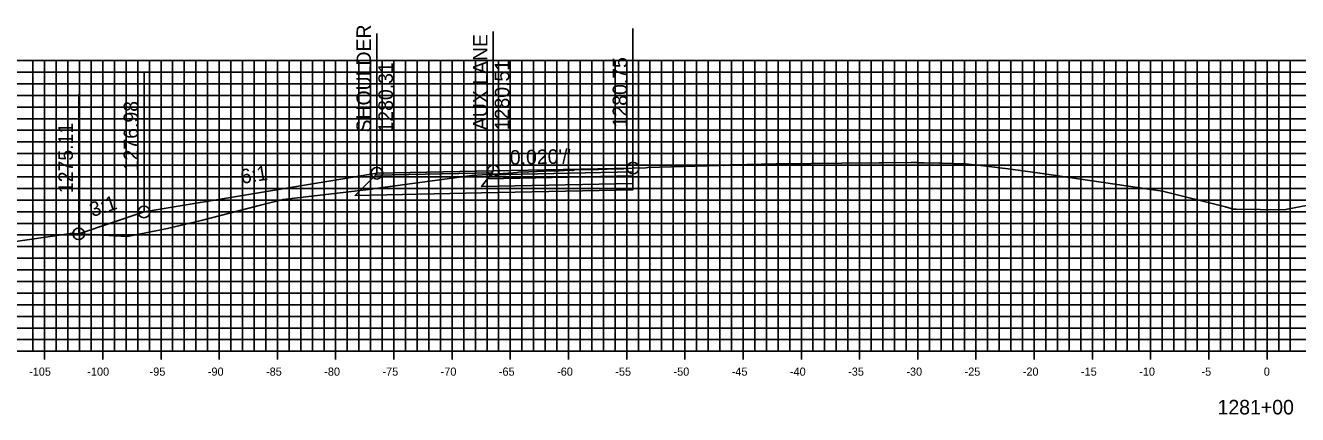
# Model space of a CAD drawing. Extents: x 674939 to 678919, y 750652 to 765176.
# Drawn here: x 678641.9 to 678751.2, y 763000.8 to 763034.3 of the extents above; entities that cross this region are included whole.
import ezdxf

# ---------------------------------------------------------------- set-up
doc = ezdxf.new("R2010")
doc.units = 0
for name, color, linetype in [('R_Alt Surface', 7, 'Continuous'), ('R_Axis', 7, 'Continuous'), ('R_Axis Annot', 7, 'Continuous'), ('R_Exist Surface', 7, 'Continuous'), ('R_Fin Surface', 7, 'Continuous'), ('R_Grid', 7, 'Continuous'), ('R_No Plot', 7, 'Continuous'), ('R_Proposed Const Limits', 7, 'Continuous'), ('R_Xsect Elev', 7, 'Continuous'), ('R_Xsect Slope', 7, 'Continuous')]:
    doc.layers.add(name, color=color, linetype=linetype)

msp = doc.modelspace()

# ---------------------------------------------------------------- linework, layer by layer
at = {"layer": 'R_Alt Surface'}
msp.add_lwpolyline([(678694.07, 763020.72), (678694.07, 763020.18), (678681.07, 763019.91), (678670.2, 763019.69), (678671.95, 763021.44)], dxfattribs=at)
for points in [[(678694.07, 763021.38), (678694.07, 763020.72), (678681.07, 763020.45), (678681.57, 763021.12)], [(678694.07, 763021.71), (678694.07, 763021.38), (678681.57, 763021.12), (678681.82, 763021.46)]]:
    msp.add_lwpolyline(points, close=True, dxfattribs=at)
at = {"layer": 'R_Axis'}
for p, q in [((678643.53, 763005.59), (678643.53, 763006.99)), ((678648.53, 763005.59), (678648.53, 763006.99)), ((678653.53, 763005.59), (678653.53, 763006.99)), ((678658.53, 763005.59), (678658.53, 763006.99)), ((678663.53, 763005.59), (678663.53, 763006.99)), ((678668.53, 763005.59), (678668.53, 763006.99)), ((678673.53, 763005.59), (678673.53, 763006.99)), ((678678.53, 763005.59), (678678.53, 763006.99)), ((678683.53, 763005.59), (678683.53, 763006.99)), ((678688.53, 763005.59), (678688.53, 763006.99)), ((678693.53, 763005.59), (678693.53, 763006.99)), ((678698.53, 763005.59), (678698.53, 763006.99)), ((678703.53, 763005.59), (678703.53, 763006.99)), ((678708.53, 763005.59), (678708.53, 763006.99)), ((678713.53, 763005.59), (678713.53, 763006.99)), ((678718.53, 763005.59), (678718.53, 763006.99)), ((678723.53, 763005.59), (678723.53, 763006.99)), ((678728.53, 763005.59), (678728.53, 763006.99)), ((678733.53, 763005.59), (678733.53, 763006.99)), ((678738.53, 763005.59), (678738.53, 763006.99)), ((678743.53, 763005.59), (678743.53, 763006.99)), ((678748.53, 763005.59), (678748.53, 763006.99)), ((678598.53, 763006.29), (678898.53, 763006.29))]:
    msp.add_line(p, q, dxfattribs=at)
at = {"layer": 'R_Exist Surface'}
msp.add_lwpolyline([(678640.67, 763015.67), (678645.39, 763016.36), (678645.89, 763016.44), (678646.39, 763016.4), (678650.66, 763016.17), (678654.08, 763016.85), (678656.98, 763017.53), (678662.08, 763018.85), (678664.01, 763019.35), (678671.6, 763020.23), (678671.65, 763020.24), (678671.72, 763020.25), (678680.22, 763021.4), (678683.78, 763021.64), (678684.12, 763021.67), (678684.23, 763021.68), (678684.8, 763021.73), (678684.99, 763021.7), (678685.12, 763021.71), (678687.2, 763021.8), (678687.58, 763021.8), (678687.73, 763021.81), (678688.67, 763021.86), (678688.86, 763021.84), (678689.05, 763021.88), (678690.94, 763021.91), (678691.11, 763021.92), (678691.86, 763021.96), (678693.19, 763021.98), (678693.27, 763021.98), (678694.06, 763022.04), (678694.07, 763022.04), (678694.23, 763022.05), (678694.61, 763022.03), (678695.18, 763022.07), (678695.35, 763022.08), (678701.4, 763022.27), (678701.62, 763022.28), (678701.63, 763022.28), (678701.65, 763022.28), (678701.84, 763022.26), (678701.86, 763022.27), (678702.43, 763022.31), (678702.58, 763022.31), (678706.36, 763022.42), (678706.71, 763022.42), (678712, 763022.46), (678715.21, 763022.5), (678715.51, 763022.5), (678717.96, 763022.53), (678717.99, 763022.53), (678718.07, 763022.53), (678718.45, 763022.51), (678718.63, 763022.5), (678718.63, 763022.5), (678719.02, 763022.5), (678719.07, 763022.49), (678720.4, 763022.47), (678720.46, 763022.47), (678722.53, 763022.42), (678722.62, 763022.41), (678722.63, 763022.41), (678722.89, 763022.39), (678723.96, 763022.26), (678726.52, 763021.96), (678729.22, 763021.57), (678739.55, 763020.07), (678744.95, 763018.7), (678745.61, 763018.51), (678745.87, 763018.51), (678750.01, 763018.46), (678750.4, 763018.53), (678757.99, 763019.97)], dxfattribs=at)
at = {"layer": 'R_Fin Surface'}
for points in [[(678646.46, 763016.39), (678652.07, 763018.27), (678672.07, 763021.6), (678682.07, 763021.8), (678694.07, 763022.04)], [(678672.07, 763021.6), (678682.07, 763021.8), (678694.07, 763022.04)], [(678672.07, 763021.6), (678672.07, 763021.6)]]:
    msp.add_lwpolyline(points, dxfattribs=at)
for points in [[(678694.07, 763022.04), (678694.07, 763021.71), (678681.82, 763021.46), (678682.07, 763021.8)], [(678682.07, 763021.8), (678672.07, 763021.6), (678671.95, 763021.44), (678681.96, 763021.64)]]:
    msp.add_lwpolyline(points, close=True, dxfattribs=at)
at = {"layer": 'R_Grid'}
for p, q in [((678598.53, 763031.29), (678898.53, 763031.29)), ((678642.53, 763006.29), (678642.53, 763031.29)), ((678643.53, 763006.29), (678643.53, 763031.29)), ((678644.53, 763006.29), (678644.53, 763031.29)), ((678645.53, 763006.29), (678645.53, 763031.29)), ((678646.53, 763006.29), (678646.53, 763031.29)), ((678647.53, 763006.29), (678647.53, 763031.29)), ((678648.53, 763006.29), (678648.53, 763031.29)), ((678649.53, 763006.29), (678649.53, 763031.29)), ((678650.53, 763006.29), (678650.53, 763031.29)), ((678651.53, 763006.29), (678651.53, 763031.29)), ((678652.53, 763006.29), (678652.53, 763031.29)), ((678653.53, 763006.29), (678653.53, 763031.29)), ((678654.53, 763006.29), (678654.53, 763031.29)), ((678655.53, 763006.29), (678655.53, 763031.29)), ((678656.53, 763006.29), (678656.53, 763031.29)), ((678657.53, 763006.29), (678657.53, 763031.29)), ((678658.53, 763006.29), (678658.53, 763031.29)), ((678659.53, 763006.29), (678659.53, 763031.29)), ((678660.53, 763006.29), (678660.53, 763031.29)), ((678661.53, 763006.29), (678661.53, 763031.29)), ((678662.53, 763006.29), (678662.53, 763031.29)), ((678663.53, 763006.29), (678663.53, 763031.29)), ((678664.53, 763006.29), (678664.53, 763031.29)), ((678665.53, 763006.29), (678665.53, 763031.29)), ((678666.53, 763006.29), (678666.53, 763031.29)), ((678667.53, 763006.29), (678667.53, 763031.29)), ((678668.53, 763006.29), (678668.53, 763031.29)), ((678669.53, 763006.29), (678669.53, 763031.29)), ((678670.53, 763006.29), (678670.53, 763031.29)), ((678671.53, 763006.29), (678671.53, 763031.29)), ((678672.53, 763006.29), (678672.53, 763031.29)), ((678673.53, 763006.29), (678673.53, 763031.29)), ((678674.53, 763006.29), (678674.53, 763031.29)), ((678675.53, 763006.29), (678675.53, 763031.29)), ((678676.53, 763006.29), (678676.53, 763031.29)), ((678677.53, 763006.29), (678677.53, 763031.29)), ((678678.53, 763006.29), (678678.53, 763031.29)), ((678679.53, 763006.29), (678679.53, 763031.29)), ((678680.53, 763006.29), (678680.53, 763031.29)), ((678681.53, 763006.29), (678681.53, 763031.29)), ((678682.53, 763006.29), (678682.53, 763031.29)), ((678683.53, 763006.29), (678683.53, 763031.29)), ((678684.53, 763006.29), (678684.53, 763031.29)), ((678685.53, 763006.29), (678685.53, 763031.29)), ((678686.53, 763006.29), (678686.53, 763031.29)), ((678687.53, 763006.29), (678687.53, 763031.29)), ((678688.53, 763006.29), (678688.53, 763031.29)), ((678689.53, 763006.29), (678689.53, 763031.29)), ((678690.53, 763006.29), (678690.53, 763031.29)), ((678691.53, 763006.29), (678691.53, 763031.29)), ((678692.53, 763006.29), (678692.53, 763031.29)), ((678693.53, 763006.29), (678693.53, 763031.29)), ((678694.53, 763006.29), (678694.53, 763031.29)), ((678695.53, 763006.29), (678695.53, 763031.29)), ((678696.53, 763006.29), (678696.53, 763031.29)), ((678697.53, 763006.29), (678697.53, 763031.29)), ((678698.53, 763006.29), (678698.53, 763031.29)), ((678699.53, 763006.29), (678699.53, 763031.29)), ((678700.53, 763006.29), (678700.53, 763031.29)), ((678701.53, 763006.29), (678701.53, 763031.29)), ((678702.53, 763006.29), (678702.53, 763031.29)), ((678703.53, 763006.29), (678703.53, 763031.29)), ((678704.53, 763006.29), (678704.53, 763031.29)), ((678705.53, 763006.29), (678705.53, 763031.29)), ((678706.53, 763006.29), (678706.53, 763031.29)), ((678707.53, 763006.29), (678707.53, 763031.29)), ((678708.53, 763006.29), (678708.53, 763031.29)), ((678709.53, 763006.29), (678709.53, 763031.29)), ((678710.53, 763006.29), (678710.53, 763031.29)), ((678711.53, 763006.29), (678711.53, 763031.29)), ((678712.53, 763006.29), (678712.53, 763031.29)), ((678713.53, 763006.29), (678713.53, 763031.29)), ((678714.53, 763006.29), (678714.53, 763031.29)), ((678715.53, 763006.29), (678715.53, 763031.29)), ((678716.53, 763006.29), (678716.53, 763031.29)), ((678717.53, 763006.29), (678717.53, 763031.29)), ((678718.53, 763006.29), (678718.53, 763031.29)), ((678719.53, 763006.29), (678719.53, 763031.29)), ((678720.53, 763006.29), (678720.53, 763031.29)), ((678721.53, 763006.29), (678721.53, 763031.29)), ((678722.53, 763006.29), (678722.53, 763031.29)), ((678723.53, 763006.29), (678723.53, 763031.29)), ((678724.53, 763006.29), (678724.53, 763031.29)), ((678725.53, 763006.29), (678725.53, 763031.29)), ((678726.53, 763006.29), (678726.53, 763031.29)), ((678727.53, 763006.29), (678727.53, 763031.29)), ((678728.53, 763006.29), (678728.53, 763031.29)), ((678729.53, 763006.29), (678729.53, 763031.29)), ((678730.53, 763006.29), (678730.53, 763031.29)), ((678731.53, 763006.29), (678731.53, 763031.29)), ((678732.53, 763006.29), (678732.53, 763031.29)), ((678733.53, 763006.29), (678733.53, 763031.29)), ((678734.53, 763006.29), (678734.53, 763031.29)), ((678735.53, 763006.29), (678735.53, 763031.29)), ((678736.53, 763006.29), (678736.53, 763031.29)), ((678737.53, 763006.29), (678737.53, 763031.29)), ((678738.53, 763006.29), (678738.53, 763031.29)), ((678739.53, 763006.29), (678739.53, 763031.29)), ((678740.53, 763006.29), (678740.53, 763031.29)), ((678741.53, 763006.29), (678741.53, 763031.29)), ((678742.53, 763006.29), (678742.53, 763031.29)), ((678743.53, 763006.29), (678743.53, 763031.29)), ((678744.53, 763006.29), (678744.53, 763031.29)), ((678745.53, 763006.29), (678745.53, 763031.29)), ((678746.53, 763006.29), (678746.53, 763031.29)), ((678747.53, 763006.29), (678747.53, 763031.29)), ((678748.53, 763006.29), (678748.53, 763031.29)), ((678749.53, 763006.29), (678749.53, 763031.29)), ((678750.53, 763006.29), (678750.53, 763031.29)), ((678598.53, 763030.29), (678898.53, 763030.29)), ((678598.53, 763029.29), (678898.53, 763029.29)), ((678598.53, 763028.29), (678898.53, 763028.29)), ((678598.53, 763027.29), (678898.53, 763027.29)), ((678598.53, 763026.29), (678898.53, 763026.29)), ((678598.53, 763025.29), (678898.53, 763025.29)), ((678598.53, 763024.29), (678898.53, 763024.29)), ((678598.53, 763023.29), (678898.53, 763023.29)), ((678598.53, 763022.29), (678898.53, 763022.29)), ((678598.53, 763021.29), (678898.53, 763021.29)), ((678598.53, 763020.29), (678898.53, 763020.29)), ((678598.53, 763019.29), (678898.53, 763019.29)), ((678598.53, 763018.29), (678898.53, 763018.29)), ((678598.53, 763017.29), (678898.53, 763017.29)), ((678598.53, 763016.29), (678898.53, 763016.29)), ((678598.53, 763015.29), (678898.53, 763015.29)), ((678598.53, 763014.29), (678898.53, 763014.29)), ((678598.53, 763013.29), (678898.53, 763013.29)), ((678598.53, 763012.29), (678898.53, 763012.29)), ((678598.53, 763011.29), (678898.53, 763011.29)), ((678598.53, 763010.29), (678898.53, 763010.29)), ((678598.53, 763009.29), (678898.53, 763009.29)), ((678598.53, 763008.29), (678898.53, 763008.29)), ((678598.53, 763007.29), (678898.53, 763007.29)), ((678598.53, 763006.29), (678898.53, 763006.29))]:
    msp.add_line(p, q, dxfattribs=at)
at = {"layer": 'R_No Plot'}
for centre in [(678672.07, 763021.6), (678672.07, 763021.6), (678682.07, 763021.8), (678694.07, 763022.04), (678652.07, 763018.27), (678646.46, 763016.39)]:
    msp.add_circle(centre, 0.5, dxfattribs=at)
at = {"layer": 'R_Proposed Const Limits'}
msp.add_lwpolyline([(678672.07, 763021.6), (678652.07, 763018.27), (678646.46, 763016.39)], dxfattribs=at)
at = {"layer": 'R_Xsect Elev'}
for p, q in [((678694.07, 763022.04), (678694.07, 763034.04)), ((678672.07, 763021.6), (678672.07, 763033.6)), ((678682.07, 763021.8), (678682.07, 763033.8)), ((678652.07, 763018.27), (678652.07, 763030.27)), ((678646.46, 763016.39), (678646.46, 763028.39))]:
    msp.add_line(p, q, dxfattribs=at)

# ---------------------------------------------------------------- texts
at = {"layer": 'R_Axis Annot'}
for s, height, p in [('-105', 0.7, (678642.2, 763004.19)), ('-100', 0.7, (678647.2, 763004.19)), ('-95', 0.7, (678652.55, 763004.19)), ('-90', 0.7, (678657.55, 763004.19)), ('-85', 0.7, (678662.55, 763004.19)), ('-80', 0.7, (678667.55, 763004.19)), ('-75', 0.7, (678672.55, 763004.19)), ('-70', 0.7, (678677.55, 763004.19)), ('-65', 0.7, (678682.55, 763004.19)), ('-60', 0.7, (678687.55, 763004.19)), ('-55', 0.7, (678692.55, 763004.19)), ('-50', 0.7, (678697.55, 763004.19)), ('-45', 0.7, (678702.55, 763004.19)), ('-40', 0.7, (678707.55, 763004.19)), ('-35', 0.7, (678712.55, 763004.19)), ('-30', 0.7, (678717.55, 763004.19)), ('-25', 0.7, (678722.55, 763004.19)), ('-20', 0.7, (678727.55, 763004.19)), ('-15', 0.7, (678732.55, 763004.19)), ('-10', 0.7, (678737.55, 763004.19)), ('-5', 0.7, (678742.9, 763004.19)), ('0', 0.7, (678748.25, 763004.19)), ('1281+00', 1.25, (678744.28, 763000.86))]:
    msp.add_text(s, height=height, dxfattribs=at).set_placement(p)
at = {"layer": 'R_Xsect Elev'}
for s, p in [('SHOULDER', (678671.57, 763025.1)), ('AUX LANE', (678681.57, 763025.3)), ('1280.31', (678673.45, 763025.1)), ('1280.51', (678683.45, 763025.3)), ('1280.75', (678693.57, 763025.54)), ('1276.98', (678651.57, 763021.77)), ('1275.11', (678645.96, 763019.89))]:
    msp.add_text(s, height=1.25, rotation=90, dxfattribs=at).set_placement(p)
at = {"layer": 'R_Xsect Slope'}
for s, rotation, p in [("0.020'/'", 1.1458, (678683.5, 763022.33)), ('6:1', 9.4623, (678660.47, 763020.67)), ('3:1', 18.4349, (678647.64, 763017.82))]:
    msp.add_text(s, height=1.25, rotation=rotation, dxfattribs=at).set_placement(p)

doc.saveas('drawing.dxf')
